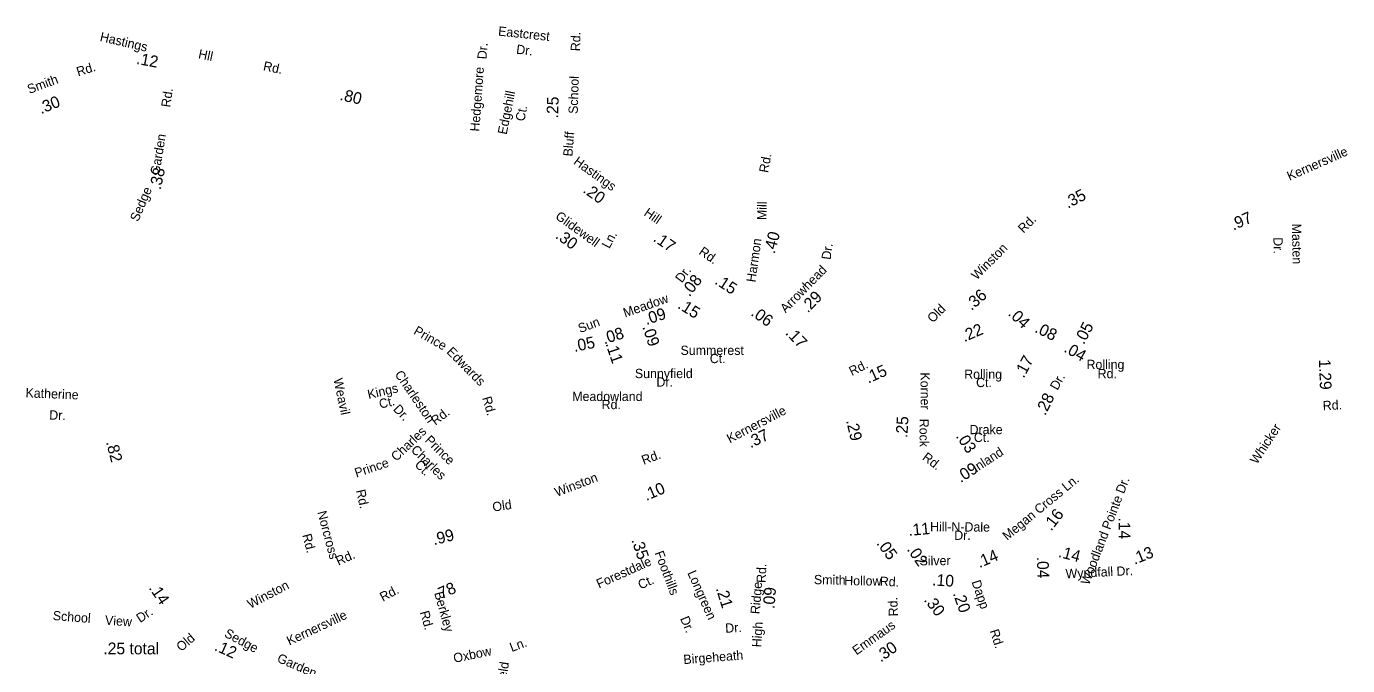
# Model space of a CAD drawing. Extents: x 1553981 to 1780076, y 812965 to 996873.
# Drawn here: x 1662666 to 1676209, y 855035 to 861592 of the extents above; entities that cross this region are included whole.
import ezdxf

# ---------------------------------------------------------------- set-up
doc = ezdxf.new("R2010")
doc.units = 0
for name, color, linetype in [('Exist Road Non-System Type 51 Label', 7, 'Continuous'), ('Exist Road Secondary Mileage Hundredths English Label', 7, 'Continuous'), ('Map Preparation Border Antique Large Shape', 7, 'Continuous')]:
    doc.layers.add(name, color=color, linetype=linetype)

msp = doc.modelspace()

# ---------------------------------------------------------------- texts
at = {"layer": 'Exist Road Non-System Type 51 Label'}
for s, rotation, p in [('Eastcrest', 353.9332, (1667498, 861498)), ('Dr.', 85.8373, (1667382, 861252)), ('Dr.', 353.0547, (1667683, 861312)), ('Hedgemore', 85.8461, (1667308, 860511)), ('Edgehill', 78.7009, (1667588, 860477)), ('Ct.', 78.7009, (1667770, 860613)), ('Masten', 271.0412, (1675639, 859568)), ('Dr.', 271.0412, (1675449, 859428)), ('Prince', 330.4251, (1666627, 858442)), ('Edwards', 314.6813, (1666966, 858247)), ('Charleston', 304.3316, (1666437, 858023)), ('Katherine', 357.6479, (1662655, 857787)), ('Weavil', 282.0599, (1665812, 857972)), ('Kings', 13.0662, (1666174, 857768)), ('Ct.', 13.0662, (1666292, 857670)), ('Rd.', 286.2462, (1667337, 857781)), ('Dr.', 357.6479, (1662898, 857560)), ('Dr.', 313.7607, (1666419, 857659)), ('Rd.', 37.3743, (1666858, 857496)), ('Charles', 43.7512, (1666458, 857125)), ('Prince', 315.3446, (1666744, 857339)), ('Charles', 315.3446, (1666601, 857240)), ('Prince', 18.68, (1666049, 856963)), ('Ct.', 315.3446, (1666639, 857088)), ('Rd.', 282.6821, (1666044, 856831)), ('Norcross', 284.9018, (1665647, 856609)), ('Rd.', 284.9018, (1665492, 856374)), ('Forestdale', 24.1918, (1668535, 855825)), ('Smith', 358.8423, (1670738, 855871)), ('Ct.', 24.1918, (1668961, 855815)), ('Hollow', 359.5348, (1671049, 855859)), ('Rd.', 357.2916, (1671412, 855854)), ('Berkley', 285.5149, (1666845, 855780)), ('School', 355.5057, (1662933, 855503)), ('Dr.', 33.5268, (1663831, 855471)), ('Rd.', 285.5149, (1666699, 855583)), ('View', 356.152, (1663469, 855455)), ('Oxbow', 11.6351, (1667053, 855063)), ('Ln.', 20.3601, (1667641, 855174)), ('Ryefield', 81.1469, (1667543, 854613))]:
    msp.add_text(s, height=95, rotation=rotation, dxfattribs=at).set_placement(p)
at = {"layer": 'Exist Road Secondary Mileage Hundredths English Label'}
for s, rotation, p in [('.12', 349.3356, (1663786, 861208)), ('.30', 21.9092, (1662816, 860691)), ('.80', 347.2076, (1665871, 860838)), ('.25', 88.2464, (1668116, 860647)), ('.38', 77.7587, (1664041, 859910)), ('.20', 324.5498, (1668362, 859895)), ('.35', 27.5301, (1673342, 859721)), ('.97', 23.6802, (1675039, 859497)), ('.30', 324.0716, (1668080, 859426)), ('.17', 325.4177, (1669083, 859396)), ('.40', 75.3676, (1670336, 859253)), ('.08', 51.9662, (1669462, 858812)), ('.15', 327.0998, (1669713, 858957)), ('.29', 45.6922, (1670676, 858647)), ('.36', 41.5852, (1672355, 858671)), ('.09', 17.7725, (1669021, 858528)), ('.15', 327.8897, (1669333, 858707)), ('.06', 324.6838, (1670083, 858634)), ('.04', 316.6258, (1672721, 858636)), ('.22', 23.3674, (1672280, 858352)), ('.08', 334.0618, (1672993, 858460)), ('.05', 62.2888, (1673506, 858321)), ('.05', 11.5193, (1668284, 858252)), ('.08', 17.2739, (1668589, 858330)), ('.09', 287.8066, (1668979, 858510)), ('.17', 313.3966, (1670440, 858442)), ('.11', 288.8469, (1668601, 858335)), ('.04', 330.4008, (1673292, 858259)), ('.17', 61.4337, (1672889, 857977)), ('1.29', 272.1731, (1675915, 858175)), ('.15', 24.0866, (1671296, 857927)), ('.28', 63.9186, (1673110, 857593)), ('.37', 25.7947, (1670089, 857263)), ('.29', 283.363, (1671068, 857547)), ('.25', 86.7503, (1671696, 857367)), ('.03', 303.6145, (1672189, 857387)), ('.82', 284.5044, (1663481, 857327)), ('.09', 32.5172, (1672243, 856907)), ('.10', 23.1737, (1669020, 856723)), ('.16', 52.3743, (1673171, 856409)), ('.14', 270.8598, (1673861, 856554)), ('.99', 14.2471, (1666844, 856269)), ('.11', 5.188, (1671711, 856365)), ('.35', 288.7709, (1668866, 856323)), ('.05', 305.9668, (1671375, 856288)), ('.02', 304.5517, (1671687, 856226)), ('.14', 345.2467, (1673237, 856151)), ('.13', 21.9763, (1674025, 856069)), ('.14', 23.0925, (1672435, 856034)), ('.04', 272.2009, (1673023, 856150)), ('.10', 356.1398, (1671948, 855858)), ('.14', 304.2417, (1663916, 855831)), ('.78', 24.3747, (1666879, 855697)), ('.09', 85.4303, (1670333, 855613)), ('.21', 287.6282, (1669732, 855826)), ('.30', 307.4765, (1671861, 855706)), ('.20', 289.7708, (1672161, 855775)), ('.25 total', 359.7841, (1663454, 855152)), ('.12', 335.6274, (1664584, 855196)), ('.30', 35.4231, (1671423, 855066))]:
    msp.add_text(s, height=120, rotation=rotation, dxfattribs=at).set_placement(p)
at = {"layer": 'Map Preparation Border Antique Large Shape'}
for s, rotation, p in [('Hastings', 346.9541, (1663413, 861443)), ('Rd.', 88.1679, (1668340, 861336)), ('Hll', 348.1476, (1664422, 861266)), ('Rd.', 17.6625, (1663196, 861078)), ('Rd.', 348.0285, (1665087, 861143)), ('Smith', 20.4998, (1662696, 860898)), ('School', 88.2464, (1668317, 860693)), ('Rd.', 81.9043, (1664140, 860757)), ('Garden', 80.7195, (1664028, 860063)), ('Bluff', 85.4002, (1668262, 860255)), ('Kernersville', 23.7911, (1675614, 860007)), ('Hastings', 324.2242, (1668267, 860187)), ('Rd.', 79.765, (1670268, 860085)), ('Sedge', 66.9259, (1663811, 859582)), ('Mill', 88.841, (1670251, 859604)), ('Glidewell', 324.0718, (1668080, 859626)), ('Hill', 325.4177, (1668988, 859659)), ('Rd.', 45.2388, (1672887, 859464)), ('Ln.', 61.7399, (1668641, 859306)), ('Harmon', 81.8405, (1670138, 858963)), ('Dr.', 81.9377, (1670909, 859194)), ('Rd.', 325.2986, (1669551, 859261)), ('Winston', 44.9718, (1672407, 858985)), ('Dr.', 52.8965, (1669384, 858955)), ('Arrowhead', 45.6922, (1670449, 858646)), ('Meadow', 19.3254, (1668803, 858605)), ('Old', 45.3864, (1671958, 858545)), ('Sun', 20.6513, (1668342, 858445)), ('Rd.', 26.4844, (1671127, 858005)), ('Korner', 270.3871, (1671831, 858042)), ('Dr.', 60.8723, (1673235, 857853)), ('Rd.', 2.9829, (1675957, 857654)), ('Kernersville', 27.6312, (1669876, 857314)), ('Rock', 270.1332, (1671821, 857567)), ('Whicker', 56.7542, (1675281, 857094)), ('Rd.', 20.3782, (1668993, 857094)), ('Rd.', 322.6395, (1671842, 857155)), ('Inland', 33.1875, (1672401, 857013)), ('Winston', 20.9347, (1668103, 856765)), ('Megan Cross Ln.', 39.5819, (1672720, 856314)), ('Woodland Pointe Dr.', 69.0593, (1673558, 855855)), ('Old', 8.3897, (1667450, 856614)), ('Hill-N-Dale', 359.741, (1671929, 856412)), ('Dr.', 359.7118, (1672177, 856325)), ('Rd.', 24.3263, (1665864, 856059)), ('Foothills', 290.7552, (1669104, 856191)), ('Silver', 0.4968, (1671822, 856063)), ('Longreen', 293.9382, (1669439, 855986)), ('Rd.', 88.3501, (1670245, 855882)), ('Wyndfall Dr.', 2.7697, (1673321, 855930)), ('Winston', 27.6806, (1664961, 855617)), ('Rd.', 28.232, (1666320, 855689)), ('Ridge', 85.4303, (1670182, 855560)), ('Dapp', 288.7902, (1672353, 855894)), ('Rd.', 92.4122, (1671601, 855542)), ('Kernersville', 25.1635, (1665361, 855240)), ('Dr.', 292.8357, (1669365, 855518)), ('Dr.', 3.4968, (1669832, 855371)), ('High', 86.7922, (1670199, 855221)), ('Emmaus', 35.4233, (1671175, 855139)), ('Old', 40.5195, (1664252, 855174)), ('Sedge', 331.7168, (1664686, 855337)), ('Rd.', 288.0679, (1672540, 855391)), ('Garden', 336.5561, (1665227, 855077)), ('Birgeheath', 4.4447, (1669404, 855050))]:
    msp.add_text(s, height=95, rotation=rotation, dxfattribs=at).set_placement(p)
for s, p in [('Summerest', (1669371, 858222)), ('Ct.', (1669671, 858138)), ('Rolling', (1673533, 858077)), ('Sunnyfield', (1668903, 857984)), ('Rolling', (1672279, 857977)), ('Rd.', (1673647, 857983)), ('Dr.', (1669124, 857897)), ('Ct.', (1672401, 857892)), ('Meadowland', (1668261, 857749)), ('Rd.', (1668562, 857666)), ('Drake', (1672334, 857409)), ('Ct.', (1672378, 857329))]:
    msp.add_text(s, height=95, dxfattribs=at).set_placement(p)

doc.saveas('drawing.dxf')
